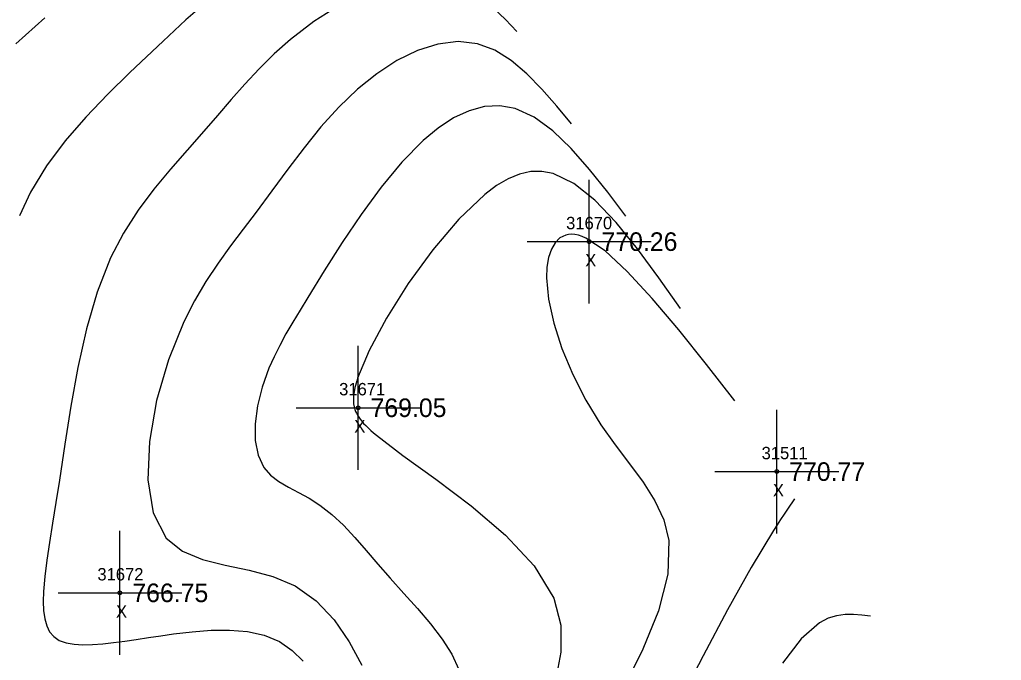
# Model space of a CAD drawing. Extents: x 1376587 to 1378239, y 1000335 to 1003031.
# Drawn here: x 1378017.8 to 1378097.1, y 1000665.7 to 1000717.4 of the extents above; entities that cross this region are included whole.
import ezdxf

# ---------------------------------------------------------------- set-up
doc = ezdxf.new("R2010")
doc.units = 0
for name, color, linetype in [('RD_DTM_BkLn1', 7, 'Continuous'), ('RD_DTM_Major1', 7, 'Continuous'), ('RD_DTM_Minor1', 7, 'Continuous'), ('RD_EX_Misc', 7, 'Continuous'), ('RD_EX_Misc_txCode', 7, 'Continuous'), ('RD_EX_Road', 7, 'Continuous'), ('RD_EX_TX_Misc_ELEV', 7, 'Continuous'), ('RD_SMD_Locator', 7, 'Continuous')]:
    doc.layers.add(name, color=color, linetype=linetype)

msp = doc.modelspace()

# ---------------------------------------------------------------- linework, layer by layer
at = {"layer": 'RD_DTM_BkLn1'}
msp.add_spline([(1378169.212, 1000387.103), (1378131.506, 1000434.744), (1378095.477, 1000481.988), (1378063.033, 1000526.867), (1378030.177, 1000574.233), (1377998.011, 1000622.539), (1377965.721, 1000673.201), (1377936, 1000721.493), (1377904.113, 1000773.429), (1377890.868, 1000795.129)], degree=3, dxfattribs=at)
at = {"layer": 'RD_DTM_Major1'}
for points in [[(1378032.135, 1000718.23), (1378031.189, 1000717.4), (1378030.268, 1000716.557), (1378029.354, 1000715.698), (1378026.668, 1000713.15), (1378024.871, 1000711.4), (1378023.104, 1000709.564), (1378021.432, 1000707.638), (1378019.922, 1000705.617), (1378018.638, 1000703.497), (1378017.751, 1000701.587)], [(1378075.54, 1000686.657), (1378073.24, 1000689.579), (1378070.99, 1000692.375), (1378068.841, 1000694.919), (1378066.843, 1000697.087), (1378065.045, 1000698.751), (1378063.499, 1000699.788), (1378063.189, 1000699.923), (1378062.894, 1000700.019), (1378062.614, 1000700.078), (1378062.349, 1000700.1), (1378062.099, 1000700.085), (1378061.864, 1000700.034), (1378061.404, 1000699.803), (1378061.018, 1000699.416), (1378060.711, 1000698.887), (1378060.487, 1000698.229), (1378060.352, 1000697.456), (1378060.31, 1000696.581), (1378060.467, 1000694.85), (1378060.893, 1000692.923), (1378061.559, 1000690.874), (1378062.435, 1000688.775), (1378063.493, 1000686.701), (1378064.701, 1000684.726), (1378065.858, 1000683.109), (1378067.027, 1000681.579), (1378068.128, 1000680.089), (1378069.078, 1000678.59), (1378069.797, 1000677.035), (1378070.203, 1000675.378), (1378070.125, 1000672.651), (1378069.359, 1000669.689), (1378068.098, 1000666.592), (1378066.533, 1000663.458)]]:
    msp.add_lwpolyline(points, dxfattribs=at)
at = {"layer": 'RD_DTM_Minor1'}
for points in [[(1378043.579, 1000718.561), (1378041.53, 1000717.271), (1378039.622, 1000715.821), (1378038.311, 1000714.662), (1378037.094, 1000713.461), (1378035.945, 1000712.227), (1378034.837, 1000710.969), (1378033.745, 1000709.696), (1378032.642, 1000708.418), (1378031.298, 1000706.902), (1378029.94, 1000705.356), (1378028.603, 1000703.747), (1378027.325, 1000702.041), (1378026.143, 1000700.202), (1378025.095, 1000698.196), (1378024.01, 1000695.436), (1378023.144, 1000692.458), (1378022.453, 1000689.355), (1378021.89, 1000686.221), (1378021.41, 1000683.15), (1378020.968, 1000680.236), (1378020.683, 1000678.455), (1378020.407, 1000676.785), (1378020.156, 1000675.229), (1378019.942, 1000673.789), (1378019.779, 1000672.468), (1378019.68, 1000671.27), (1378019.657, 1000670.456), (1378019.686, 1000669.717), (1378019.777, 1000669.059), (1378019.939, 1000668.486), (1378020.18, 1000668.004), (1378020.51, 1000667.618), (1378020.961, 1000667.316), (1378021.51, 1000667.113), (1378022.148, 1000666.997), (1378022.863, 1000666.954), (1378023.646, 1000666.971), (1378024.485, 1000667.035), (1378025.344, 1000667.13), (1378026.243, 1000667.25), (1378027.18, 1000667.388), (1378028.151, 1000667.535), (1378029.154, 1000667.684), (1378030.186, 1000667.829), (1378031.693, 1000668.009), (1378033.216, 1000668.127), (1378034.718, 1000668.144), (1378036.165, 1000668.023), (1378037.52, 1000667.725), (1378038.748, 1000667.214), (1378039.769, 1000666.509), (1378040.656, 1000665.622)], [(1378057.92, 1000716.477), (1378056.993, 1000717.426), (1378056.049, 1000718.334)], [(1378019.78, 1000717.574), (1378017.46, 1000715.47)], [(1378062.325, 1000709.022), (1378061.141, 1000710.45), (1378059.943, 1000711.818), (1378058.718, 1000713.065), (1378057.453, 1000714.13), (1378056.133, 1000714.955), (1378054.746, 1000715.477), (1378053.176, 1000715.652), (1378051.544, 1000715.455), (1378049.883, 1000714.928), (1378048.225, 1000714.116), (1378046.602, 1000713.062), (1378045.045, 1000711.811), (1378043.528, 1000710.352), (1378042.098, 1000708.766), (1378040.735, 1000707.089), (1378039.42, 1000705.358), (1378038.132, 1000703.61), (1378036.853, 1000701.882), (1378035.817, 1000700.517), (1378034.787, 1000699.154), (1378033.778, 1000697.76), (1378032.802, 1000696.299), (1378031.875, 1000694.737), (1378031.008, 1000693.04), (1378029.772, 1000689.974), (1378028.821, 1000686.679), (1378028.241, 1000683.373), (1378028.12, 1000680.274), (1378028.545, 1000677.598), (1378029.603, 1000675.564), (1378030.897, 1000674.522), (1378032.516, 1000673.845), (1378034.35, 1000673.38), (1378036.286, 1000672.973), (1378038.214, 1000672.468), (1378040.021, 1000671.71), (1378041.709, 1000670.508), (1378043.156, 1000668.963), (1378044.381, 1000667.194), (1378045.405, 1000665.315)], [(1378066.73, 1000701.567), (1378065.262, 1000703.492), (1378063.79, 1000705.335), (1378062.31, 1000707.014), (1378060.818, 1000708.449), (1378059.309, 1000709.556), (1378057.78, 1000710.255), (1378056.549, 1000710.475), (1378055.307, 1000710.407), (1378054.061, 1000710.071), (1378052.814, 1000709.488), (1378051.573, 1000708.679), (1378050.342, 1000707.666), (1378048.62, 1000705.921), (1378046.945, 1000703.901), (1378045.333, 1000701.703), (1378043.8, 1000699.423), (1378042.361, 1000697.157), (1378041.032, 1000695.003), (1378040.407, 1000693.982), (1378039.818, 1000693.003), (1378039.269, 1000692.055), (1378038.763, 1000691.125), (1378038.304, 1000690.204), (1378037.897, 1000689.28), (1378037.355, 1000687.76), (1378036.977, 1000686.25), (1378036.781, 1000684.797), (1378036.789, 1000683.449), (1378037.018, 1000682.254), (1378037.49, 1000681.26), (1378038.03, 1000680.644), (1378038.697, 1000680.133), (1378039.461, 1000679.683), (1378040.289, 1000679.247), (1378041.151, 1000678.782), (1378042.015, 1000678.24), (1378042.973, 1000677.489), (1378043.907, 1000676.609), (1378044.83, 1000675.626), (1378045.758, 1000674.568), (1378046.702, 1000673.461), (1378047.677, 1000672.333), (1378048.783, 1000671.102), (1378049.889, 1000669.875), (1378050.941, 1000668.649), (1378051.886, 1000667.422), (1378052.672, 1000666.191), (1378053.244, 1000664.953)], [(1378071.135, 1000694.112), (1378069.399, 1000696.575), (1378067.666, 1000698.928), (1378065.941, 1000701.059), (1378064.225, 1000702.857), (1378062.524, 1000704.211), (1378060.839, 1000705.011), (1378059.937, 1000705.178), (1378059.035, 1000705.156), (1378058.128, 1000704.953), (1378057.211, 1000704.575), (1378056.276, 1000704.027), (1378055.32, 1000703.316), (1378053.226, 1000701.327), (1378051.127, 1000698.854), (1378049.142, 1000696.113), (1378047.389, 1000693.325), (1378045.989, 1000690.707), (1378045.059, 1000688.478), (1378044.994, 1000688.279), (1378044.937, 1000688.086), (1378044.885, 1000687.9), (1378044.84, 1000687.719), (1378044.802, 1000687.545), (1378044.77, 1000687.376), (1378044.734, 1000687.113), (1378044.716, 1000686.864), (1378044.716, 1000686.626), (1378044.736, 1000686.398), (1378044.775, 1000686.178), (1378044.835, 1000685.966), (1378044.895, 1000685.804), (1378044.968, 1000685.645), (1378045.053, 1000685.487), (1378045.151, 1000685.33), (1378045.261, 1000685.173), (1378045.385, 1000685.015), (1378045.541, 1000684.834), (1378045.715, 1000684.65), (1378045.905, 1000684.462), (1378046.111, 1000684.27), (1378046.335, 1000684.073), (1378046.574, 1000683.87), (1378048.712, 1000682.242), (1378051.372, 1000680.328), (1378054.238, 1000678.172), (1378056.992, 1000675.821), (1378059.317, 1000673.319), (1378060.895, 1000670.712), (1378061.462, 1000668.537), (1378061.47, 1000666.36), (1378061.066, 1000664.216)], [(1378080.346, 1000678.735), (1378079.789, 1000677.919), (1378079.508, 1000677.504), (1378079.225, 1000677.078), (1378078.937, 1000676.64), (1378078.645, 1000676.186), (1378076.845, 1000673.204), (1378074.925, 1000669.77), (1378072.961, 1000666.079), (1378071.031, 1000662.33)], [(1378086.473, 1000669.274), (1378085.795, 1000669.356), (1378085.117, 1000669.409), (1378084.435, 1000669.403), (1378083.751, 1000669.308), (1378083.063, 1000669.095), (1378082.369, 1000668.736), (1378080.883, 1000667.427), (1378079.39, 1000665.487)]]:
    msp.add_lwpolyline(points, dxfattribs=at)
at = {"layer": 'RD_EX_Misc'}
for p, q in [((1378063.757, 1000694.506), (1378063.757, 1000704.506)), ((1378058.757, 1000699.506), (1378068.757, 1000699.506)), ((1378045.1, 1000681.095), (1378045.1, 1000691.095)), ((1378040.1, 1000686.095), (1378050.1, 1000686.095)), ((1378078.918, 1000675.939), (1378078.918, 1000685.939)), ((1378073.918, 1000680.939), (1378083.918, 1000680.939)), ((1378025.855, 1000666.153), (1378025.855, 1000676.153)), ((1378020.855, 1000671.153), (1378030.855, 1000671.153))]:
    msp.add_line(p, q, dxfattribs=at)
at = {"layer": 'RD_EX_Road'}
for points in [[(1378177.15, 1000392.854), (1378139.733, 1000441.521), (1378104.671, 1000487.69), (1378071.786, 1000533.085), (1378038.454, 1000579.804), (1378007.554, 1000627.96), (1377974.27, 1000678.859), (1377944.465, 1000727.117), (1377913.028, 1000778.581), (1377899.668, 1000800.294)], [(1378161.362, 1000381.162), (1378123.914, 1000428.538), (1378087.578, 1000476.324), (1378055.075, 1000520.944), (1378021.673, 1000568.713), (1377989.952, 1000617.081), (1377957.327, 1000668.378), (1377927.534, 1000716.552), (1377895.409, 1000768.824), (1377883.752, 1000788.501)]]:
    msp.add_spline(points, degree=3, dxfattribs=at)
at = {"layer": 'RD_SMD_Locator'}
for centre in [(1378063.757, 1000699.506), (1378045.1, 1000686.095), (1378078.918, 1000680.939), (1378025.855, 1000671.153)]:
    msp.add_circle(centre, 0.15, dxfattribs=at)

# ---------------------------------------------------------------- texts
at = {"layer": 'RD_EX_Misc_txCode'}
for s, p in [('31670', (1378061.899, 1000700.506)), ('X', (1378063.442, 1000697.506)), ('31671', (1378043.565, 1000687.095)), ('X', (1378044.785, 1000684.095)), ('31511', (1378077.69, 1000681.939)), ('X', (1378078.603, 1000678.939)), ('31672', (1378024.036, 1000672.153)), ('X', (1378025.54, 1000669.153))]:
    msp.add_text(s, height=1, dxfattribs=at).set_placement(p)
at = {"layer": 'RD_EX_TX_Misc_ELEV'}
for s, p in [('770.26', (1378064.757, 1000698.756)), ('769.05', (1378046.1, 1000685.345)), ('770.77', (1378079.918, 1000680.189)), ('766.75', (1378026.855, 1000670.403))]:
    msp.add_text(s, height=1.5, dxfattribs=at).set_placement(p)

doc.saveas('drawing.dxf')
